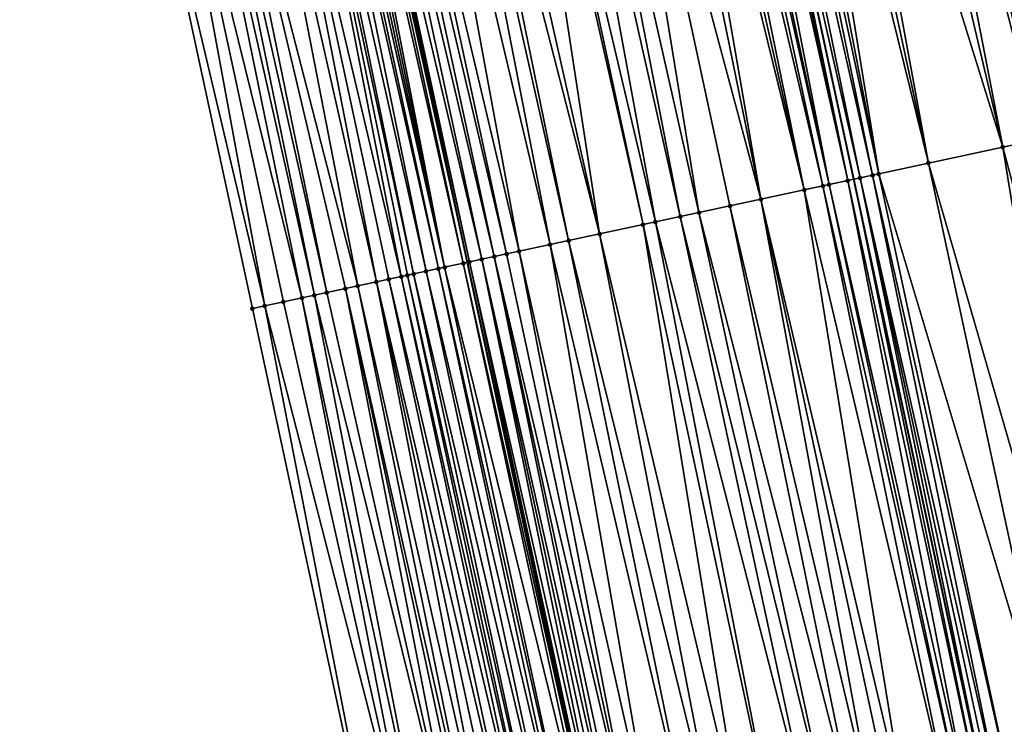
# Model space of a CAD drawing. Header units: feet. Extents: x 2004186 to 2014793, y 836912 to 864902.
# Tile 359 of 974: x 2010585 to 2010616, y 847116 to 847139. Entities that reach past the tile are written whole.
import ezdxf

# ---------------------------------------------------------------- set-up
doc = ezdxf.new("R2010")
doc.units = ezdxf.units.FT
doc.header["$LTSCALE"] = 100
doc.header["$MEASUREMENT"] = 0
for name, color, linetype, lineweight in [('EP_Travel Lane', 5, 'Continuous', 40), ('GPL_Skip Line', 2, 'Continuous', 40), ('Road Shots', 4, 'Continuous', 200), ('Road X-Section', 30, 'Continuous', 13)]:
    doc.layers.add(name, color=color, linetype=linetype, lineweight=lineweight)
doc.layers.add('I-77 SB_MM21-27-Surface-Border', color=7, linetype='Continuous')
doc.layers.add('I-77 SB_MM21-27-Surface-TIN', color=7, linetype='Continuous')

msp = doc.modelspace()

# ---------------------------------------------------------------- linework, layer by layer
at = {"layer": 'EP_Travel Lane'}
msp.add_polyline3d([(2010630.685063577, 846974.7646020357, 433.9494990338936), (2010626.999623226, 846994.4221213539, 433.9498742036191), (2010623.37290923, 847013.7085163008, 433.9473500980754), (2010619.35586834, 847033.300953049, 433.9607344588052), (2010615.338828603, 847052.893384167, 433.9372377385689), (2010611.321789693, 847072.4858112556, 433.8909326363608), (2010607.341284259, 847091.833547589, 433.8868535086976), (2010603.135315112, 847111.386270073, 433.8458970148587), (2010598.929344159, 847130.9390009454, 433.8186552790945), (2010594.723369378, 847150.4917496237, 433.8204851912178), (2010590.543717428, 847169.7928133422, 433.7994783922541), (2010586.116001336, 847189.2965723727, 433.781012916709), (2010581.688313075, 847208.8002088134, 433.7128112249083), (2010577.26060242, 847228.3039439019, 433.6845438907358), (2010572.869440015, 847247.436006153, 433.6395394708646), (2010568.141492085, 847266.8691364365, 433.6038975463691), (2010563.413541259, 847286.3022786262, 433.5727281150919)], dxfattribs=at)
at = {"layer": 'GPL_Skip Line'}
msp.add_polyline3d([(2010642.843041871, 846977.0569805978, 434.4017730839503), (2010639.195819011, 846996.7217008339, 434.413337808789), (2010635.571582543, 847016.2033965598, 434.4155120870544), (2010631.558796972, 847035.7967035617, 434.4288092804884), (2010627.54601195, 847055.3900078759, 434.4244873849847), (2010623.533227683, 847074.9833085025, 434.3981462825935), (2010619.530251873, 847094.4549494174, 434.3862928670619), (2010615.318628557, 847114.0064724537, 434.3709530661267), (2010611.1070079, 847133.5579831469, 434.3354678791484), (2010606.895382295, 847153.1095168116, 434.3374904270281), (2010602.688896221, 847172.5357383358, 434.3204053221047), (2010598.305170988, 847192.0493671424, 434.2786140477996), (2010593.921456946, 847211.5629461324, 434.2166219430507), (2010589.537728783, 847231.0765879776, 434.1800748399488), (2010585.139193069, 847250.4019683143, 434.1257069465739), (2010580.421065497, 847269.8374178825, 434.0705909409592)], dxfattribs=at)
at = {"layer": 'I-77 SB_MM21-27-Surface-Border', "color": 3, "linetype": 'ByBlock', "lineweight": -2}
msp.add_polyline3d([(2010623.863398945, 846973.4784115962, 433.6356946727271), (2010621.729653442, 846993.4284968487, 433.7041223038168), (2010615.948641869, 847012.1900950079, 433.628943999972), (2010612.529134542, 847031.9047385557, 433.6583332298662), (2010608.521796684, 847051.4991520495, 433.6235450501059), (2010604.318515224, 847071.0534893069, 433.5741984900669), (2010600.557156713, 847090.3744989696, 433.5612475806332), (2010596.352529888, 847109.9275174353, 433.5317278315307), (2010592.147901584, 847129.480542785, 433.5134717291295), (2010587.94327389, 847149.0335652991, 433.4905857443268), (2010584.173862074, 847168.3541448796, 433.4992467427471), (2010580.160164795, 847187.9514106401, 433.4996007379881), (2010576.536649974, 847207.6367539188, 433.5000388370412), (2010572.522958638, 847227.2339933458, 433.4896062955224), (2010568.752507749, 847246.4408045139, 433.4700946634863), (2010564.444075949, 847265.9753165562, 433.4409948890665), (2010558.774834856, 847285.1808938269, 433.3625969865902)], dxfattribs=at)
at = {"layer": 'I-77 SB_MM21-27-Surface-TIN', "color": 128, "linetype": 'ByBlock', "lineweight": -2}
for points in [[(2010615.903954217, 847155.0469134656, 434.6782208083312), (2010613.753130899, 847154.5843563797, 434.6001830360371), (2010619.521996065, 847135.3677281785, 434.6621243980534)], [(2010613.166541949, 847154.4582080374, 434.584761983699), (2010612.57995322, 847154.3320586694, 434.5676659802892), (2010616.980113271, 847134.8210730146, 434.5751398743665)], [(2010613.753130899, 847154.5843563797, 434.6001830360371), (2010613.166541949, 847154.4582080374, 434.584761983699), (2010617.957760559, 847135.0313247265, 434.6081478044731)], [(2010613.166541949, 847154.4582080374, 434.584761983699), (2010616.980113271, 847134.8210730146, 434.5751398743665), (2010617.957760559, 847135.0313247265, 434.6081478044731)], [(2010613.753130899, 847154.5843563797, 434.6001830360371), (2010618.54434868, 847135.1574769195, 434.6298560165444), (2010619.521996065, 847135.3677281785, 434.6621243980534)], [(2010613.753130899, 847154.5843563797, 434.6001830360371), (2010617.957760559, 847135.0313247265, 434.6081478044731), (2010618.54434868, 847135.1574769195, 434.6298560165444)], [(2010611.99336504, 847154.20590675, 434.5464045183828), (2010611.211248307, 847154.0377002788, 434.5116686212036), (2010615.806937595, 847134.5687659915, 434.5274173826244)], [(2010612.57995322, 847154.3320586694, 434.5676659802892), (2010611.99336504, 847154.20590675, 434.5464045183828), (2010616.980113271, 847134.8210730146, 434.5751398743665)], [(2010611.99336504, 847154.20590675, 434.5464045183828), (2010615.806937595, 847134.5687659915, 434.5274173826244), (2010616.980113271, 847134.8210730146, 434.5751398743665)], [(2010611.211248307, 847154.0377002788, 434.5116686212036), (2010609.842542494, 847153.7433460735, 434.4625045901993), (2010615.806937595, 847134.5687659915, 434.5274173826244)], [(2010608.66936691, 847153.4910386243, 434.4140867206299), (2010608.082778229, 847153.3648890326, 434.3966254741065), (2010611.896349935, 847133.7277522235, 434.3840867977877)], [(2010609.255954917, 847153.6171913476, 434.4366609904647), (2010608.66936691, 847153.4910386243, 434.4140867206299), (2010613.460585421, 847134.0641557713, 434.4382201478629)], [(2010608.66936691, 847153.4910386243, 434.4140867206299), (2010611.896349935, 847133.7277522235, 434.3840867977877), (2010613.460585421, 847134.0641557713, 434.4382201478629)], [(2010609.842542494, 847153.7433460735, 434.4625045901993), (2010609.255954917, 847153.6171913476, 434.4366609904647), (2010613.460585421, 847134.0641557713, 434.4382201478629)], [(2010609.842542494, 847153.7433460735, 434.4625045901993), (2010613.460585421, 847134.0641557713, 434.4382201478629), (2010615.806937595, 847134.5687659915, 434.5274173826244)], [(2010607.300661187, 847153.196683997, 434.3642335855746), (2010606.895382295, 847153.1095168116, 434.3374904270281), (2010611.309763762, 847133.6015909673, 434.3475813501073)], [(2010607.69171943, 847153.2807878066, 434.3825386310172), (2010607.300661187, 847153.196683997, 434.3642335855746), (2010611.700820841, 847133.6857001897, 434.3747238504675)], [(2010607.300661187, 847153.196683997, 434.3642335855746), (2010611.309763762, 847133.6015909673, 434.3475813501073), (2010611.700820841, 847133.6857001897, 434.3747238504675)], [(2010608.082778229, 847153.3648890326, 434.3966254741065), (2010607.69171943, 847153.2807878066, 434.3825386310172), (2010611.896349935, 847133.7277522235, 434.3840867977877)], [(2010607.69171943, 847153.2807878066, 434.3825386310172), (2010611.700820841, 847133.6857001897, 434.3747238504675), (2010611.896349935, 847133.7277522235, 434.3840867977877)], [(2010605.931955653, 847152.9023284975, 434.3129563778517), (2010605.54089732, 847152.8182251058, 434.2953338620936), (2010610.136587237, 847133.3492878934, 434.3063067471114)], [(2010606.127485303, 847152.9443779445, 434.3180960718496), (2010605.931955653, 847152.9023284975, 434.3129563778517), (2010610.332116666, 847133.391338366, 434.3131213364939)], [(2010605.931955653, 847152.9023284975, 434.3129563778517), (2010610.136587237, 847133.3492878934, 434.3063067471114), (2010610.332116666, 847133.391338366, 434.3131213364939)], [(2010606.518545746, 847153.0284715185, 434.3196898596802), (2010606.127485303, 847152.9443779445, 434.3180960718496), (2010610.332116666, 847133.391338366, 434.3131213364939)], [(2010606.714075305, 847153.0705213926, 434.3255265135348), (2010606.518545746, 847153.0284715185, 434.3196898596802), (2010610.918706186, 847133.5174840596, 434.3242179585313)], [(2010606.518545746, 847153.0284715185, 434.3196898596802), (2010610.332116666, 847133.391338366, 434.3131213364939), (2010610.918706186, 847133.5174840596, 434.3242179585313)], [(2010606.714075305, 847153.0705213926, 434.3255265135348), (2010610.918706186, 847133.5174840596, 434.3242179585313), (2010606.895382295, 847153.1095168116, 434.3374904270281)], [(2010610.918706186, 847133.5174840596, 434.3242179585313), (2010611.1070079, 847133.5579831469, 434.3354678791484), (2010606.895382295, 847153.1095168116, 434.3374904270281)], [(2010611.309763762, 847133.6015909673, 434.3475813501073), (2010606.895382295, 847153.1095168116, 434.3374904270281), (2010611.1070079, 847133.5579831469, 434.3354678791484)], [(2010604.75878135, 847152.6500150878, 434.2548070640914), (2010604.172193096, 847152.5238635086, 434.2341009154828), (2010608.181294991, 847132.9287736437, 434.2226153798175)], [(2010605.149839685, 847152.7341184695, 434.2724136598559), (2010604.75878135, 847152.6500150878, 434.2548070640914), (2010609.549999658, 847133.2231331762, 434.2804777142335)], [(2010604.75878135, 847152.6500150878, 434.2548070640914), (2010608.181294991, 847132.9287736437, 434.2226153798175), (2010609.549999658, 847133.2231331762, 434.2804777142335)], [(2010605.54089732, 847152.8182251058, 434.2953338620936), (2010605.149839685, 847152.7341184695, 434.2724136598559), (2010609.549999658, 847133.2231331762, 434.2804777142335)], [(2010605.54089732, 847152.8182251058, 434.2953338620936), (2010609.549999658, 847133.2231331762, 434.2804777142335), (2010610.136587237, 847133.3492878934, 434.3063067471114)], [(2010602.999017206, 847152.2715574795, 434.1880018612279), (2010601.825843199, 847152.0192426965, 434.127610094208), (2010606.22600303, 847132.5082580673, 434.1367584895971)], [(2010604.172193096, 847152.5238635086, 434.2341009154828), (2010602.999017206, 847152.2715574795, 434.1880018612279), (2010608.181294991, 847132.9287736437, 434.2226153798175)], [(2010602.999017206, 847152.2715574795, 434.1880018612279), (2010607.203648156, 847132.7185198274, 434.1861717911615), (2010608.181294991, 847132.9287736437, 434.2226153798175)], [(2010602.999017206, 847152.2715574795, 434.1880018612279), (2010606.22600303, 847132.5082580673, 434.1367584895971), (2010607.203648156, 847132.7185198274, 434.1861717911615)], [(2010601.825843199, 847152.0192426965, 434.127610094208), (2010601.239255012, 847151.8930908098, 434.1064022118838), (2010605.639415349, 847132.3821038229, 434.1117010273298)], [(2010601.825843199, 847152.0192426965, 434.127610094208), (2010605.639415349, 847132.3821038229, 434.1117010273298), (2010606.22600303, 847132.5082580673, 434.1367584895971)], [(2010600.066078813, 847151.6407862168, 434.0626477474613), (2010598.697373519, 847151.3464295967, 434.0095409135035), (2010603.097533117, 847131.8354460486, 434.0204541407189)], [(2010600.261608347, 847151.6828362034, 434.0686683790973), (2010600.066078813, 847151.6407862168, 434.0626477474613), (2010604.466237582, 847132.1298065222, 434.0798525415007)], [(2010600.066078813, 847151.6407862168, 434.0626477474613), (2010603.097533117, 847131.8354460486, 434.0204541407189), (2010604.466237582, 847132.1298065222, 434.0798525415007)], [(2010601.239255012, 847151.8930908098, 434.1064022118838), (2010600.261608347, 847151.6828362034, 434.0686683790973), (2010604.857296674, 847132.2139063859, 434.0917151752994)], [(2010600.261608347, 847151.6828362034, 434.0686683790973), (2010604.466237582, 847132.1298065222, 434.0798525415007), (2010604.857296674, 847132.2139063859, 434.0917151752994)], [(2010601.239255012, 847151.8930908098, 434.1064022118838), (2010604.857296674, 847132.2139063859, 434.0917151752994), (2010605.639415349, 847132.3821038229, 434.1117010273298)], [(2010598.697373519, 847151.3464295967, 434.0095409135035), (2010598.110785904, 847151.2202750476, 433.9839859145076), (2010603.097533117, 847131.8354460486, 434.0204541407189)], [(2010597.719727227, 847151.1361732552, 433.9689743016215), (2010596.937610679, 847150.967965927, 433.9328391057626), (2010601.533297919, 847131.4990411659, 433.9641412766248)], [(2010598.110785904, 847151.2202750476, 433.9839859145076), (2010597.719727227, 847151.1361732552, 433.9689743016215), (2010602.119885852, 847131.6251942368, 433.987283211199)], [(2010597.719727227, 847151.1361732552, 433.9689743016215), (2010601.533297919, 847131.4990411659, 433.9641412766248), (2010602.119885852, 847131.6251942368, 433.987283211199)], [(2010598.110785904, 847151.2202750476, 433.9839859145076), (2010602.119885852, 847131.6251942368, 433.987283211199), (2010603.097533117, 847131.8354460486, 434.0204541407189)], [(2010595.959964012, 847150.7577113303, 433.8951213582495), (2010595.568906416, 847150.6736045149, 433.8719087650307), (2010600.164593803, 847131.204679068, 433.9020912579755)], [(2010596.937610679, 847150.967965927, 433.9328391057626), (2010595.959964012, 847150.7577113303, 433.8951213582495), (2010600.555652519, 847131.2887806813, 433.9168104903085)], [(2010595.959964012, 847150.7577113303, 433.8951213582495), (2010600.164593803, 847131.204679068, 433.9020912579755), (2010600.555652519, 847131.2887806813, 433.9168104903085)], [(2010596.937610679, 847150.967965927, 433.9328391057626), (2010600.555652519, 847131.2887806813, 433.9168104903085), (2010601.533297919, 847131.4990411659, 433.9641412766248)], [(2010594.200202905, 847150.3792396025, 433.8052632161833), (2010594.004673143, 847150.3371906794, 433.8009788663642), (2010598.209301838, 847130.7841635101, 433.8162642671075)], [(2010594.395733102, 847150.4212865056, 433.8062496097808), (2010594.200202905, 847150.3792396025, 433.8052632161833), (2010598.209301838, 847130.7841635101, 433.8162642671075)], [(2010594.591262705, 847150.4633361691, 433.8117427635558), (2010594.395733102, 847150.4212865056, 433.8062496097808), (2010598.79589344, 847130.910299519, 433.8115487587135)], [(2010594.395733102, 847150.4212865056, 433.8062496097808), (2010598.209301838, 847130.7841635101, 433.8162642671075), (2010598.79589344, 847130.910299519, 433.8115487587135)], [(2010594.591262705, 847150.4633361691, 433.8117427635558), (2010598.929344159, 847130.9390009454, 433.8186552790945), (2010594.723369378, 847150.4917496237, 433.8204851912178)], [(2010594.591262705, 847150.4633361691, 433.8117427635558), (2010598.79589344, 847130.910299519, 433.8115487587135), (2010598.929344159, 847130.9390009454, 433.8186552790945)], [(2010594.786791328, 847150.5053903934, 433.8246822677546), (2010594.723369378, 847150.4917496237, 433.8204851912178), (2010598.991422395, 847130.9523521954, 433.8219610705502)], [(2010598.991422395, 847130.9523521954, 433.8219610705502), (2010594.723369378, 847150.4917496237, 433.8204851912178), (2010598.929344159, 847130.9390009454, 433.8186552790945)], [(2010595.177847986, 847150.5895015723, 433.8550190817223), (2010594.786791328, 847150.5053903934, 433.8246822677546), (2010599.382478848, 847131.0364643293, 433.8538573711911)], [(2010594.786791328, 847150.5053903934, 433.8246822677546), (2010598.991422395, 847130.9523521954, 433.8219610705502), (2010599.382478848, 847131.0364643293, 433.8538573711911)], [(2010595.568906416, 847150.6736045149, 433.8719087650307), (2010595.177847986, 847150.5895015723, 433.8550190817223), (2010599.773536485, 847131.1205709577, 433.8767645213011)], [(2010595.177847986, 847150.5895015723, 433.8550190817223), (2010599.382478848, 847131.0364643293, 433.8538573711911), (2010599.773536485, 847131.1205709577, 433.8767645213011)], [(2010595.568906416, 847150.6736045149, 433.8719087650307), (2010599.773536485, 847131.1205709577, 433.8767645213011), (2010600.164593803, 847131.204679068, 433.9020912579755)], [(2010593.027029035, 847150.1269241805, 433.743828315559), (2010592.244912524, 847149.958716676, 433.7074053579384), (2010596.840600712, 847130.4897875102, 433.7315162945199)], [(2010593.222557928, 847150.1689771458, 433.7547123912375), (2010593.027029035, 847150.1269241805, 433.743828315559), (2010597.231659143, 847130.5738904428, 433.7483893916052)], [(2010593.027029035, 847150.1269241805, 433.743828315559), (2010597.036130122, 847130.5318380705, 433.7384733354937), (2010597.231659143, 847130.5738904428, 433.7483893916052)], [(2010593.027029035, 847150.1269241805, 433.743828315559), (2010596.840600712, 847130.4897875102, 433.7315162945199), (2010597.036130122, 847130.5318380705, 433.7384733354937)], [(2010593.613615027, 847150.2530862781, 433.7817076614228), (2010593.222557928, 847150.1689771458, 433.7547123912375), (2010597.622716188, 847130.657999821, 433.7757864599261)], [(2010593.222557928, 847150.1689771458, 433.7547123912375), (2010597.231659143, 847130.5738904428, 433.7483893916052), (2010597.622716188, 847130.657999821, 433.7757864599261)], [(2010593.80914385, 847150.2951395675, 433.7931206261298), (2010593.613615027, 847150.2530862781, 433.7817076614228), (2010598.01377268, 847130.7421117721, 433.8073839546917)], [(2010593.613615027, 847150.2530862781, 433.7817076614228), (2010597.622716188, 847130.657999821, 433.7757864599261), (2010598.01377268, 847130.7421117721, 433.8073839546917)], [(2010594.004673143, 847150.3371906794, 433.8009788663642), (2010593.80914385, 847150.2951395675, 433.7931206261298), (2010598.209301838, 847130.7841635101, 433.8162642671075)], [(2010593.80914385, 847150.2951395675, 433.7931206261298), (2010598.01377268, 847130.7421117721, 433.8073839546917), (2010598.209301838, 847130.7841635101, 433.8162642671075)], [(2010591.658325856, 847149.8325577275, 433.6746674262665), (2010590.485151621, 847149.5802440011, 433.6160009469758), (2010595.471896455, 847130.1954260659, 433.6705331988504)], [(2010592.244912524, 847149.958716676, 433.7074053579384), (2010591.658325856, 847149.8325577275, 433.6746674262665), (2010596.05848291, 847130.3215860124, 433.7049004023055)], [(2010591.658325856, 847149.8325577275, 433.6746674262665), (2010595.471896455, 847130.1954260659, 433.6705331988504), (2010596.05848291, 847130.3215860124, 433.7049004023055)], [(2010592.244912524, 847149.958716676, 433.7074053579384), (2010596.449541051, 847130.4056902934, 433.7239751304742), (2010596.840600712, 847130.4897875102, 433.7315162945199)], [(2010592.244912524, 847149.958716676, 433.7074053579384), (2010596.05848291, 847130.3215860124, 433.7049004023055), (2010596.449541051, 847130.4056902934, 433.7239751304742)], [(2010590.0940931, 847149.4961414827, 433.5998039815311), (2010589.703035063, 847149.4120367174, 433.5799383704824), (2010594.103192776, 847129.9010619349, 433.6051634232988)], [(2010590.485151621, 847149.5802440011, 433.6160009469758), (2010590.0940931, 847149.4961414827, 433.5998039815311), (2010594.494250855, 847129.9851665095, 433.6247173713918)], [(2010590.0940931, 847149.4961414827, 433.5998039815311), (2010594.103192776, 847129.9010619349, 433.6051634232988), (2010594.494250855, 847129.9851665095, 433.6247173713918)], [(2010590.485151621, 847149.5802440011, 433.6160009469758), (2010595.080838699, 847130.111319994, 433.6485340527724), (2010595.471896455, 847130.1954260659, 433.6705331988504)], [(2010590.485151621, 847149.5802440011, 433.6160009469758), (2010594.494250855, 847129.9851665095, 433.6247173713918), (2010595.080838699, 847130.111319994, 433.6485340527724)], [(2010588.920918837, 847149.2438278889, 433.541353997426), (2010587.94327389, 847149.0335652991, 433.4905857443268), (2010592.538959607, 847129.5646476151, 433.5334428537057)], [(2010589.703035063, 847149.4120367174, 433.5799383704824), (2010588.920918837, 847149.2438278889, 433.541353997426), (2010593.7121343, 847129.8169592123, 433.5886327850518)], [(2010588.920918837, 847149.2438278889, 433.541353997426), (2010593.125547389, 847129.6908013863, 433.5577276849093), (2010593.7121343, 847129.8169592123, 433.5886327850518)], [(2010588.920918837, 847149.2438278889, 433.541353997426), (2010592.538959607, 847129.5646476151, 433.5334428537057), (2010593.125547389, 847129.6908013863, 433.5577276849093)], [(2010589.703035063, 847149.4120367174, 433.5799383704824), (2010593.7121343, 847129.8169592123, 433.5886327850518), (2010594.103192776, 847129.9010619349, 433.6051634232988)], [(2010587.94327389, 847149.0335652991, 433.4905857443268), (2010592.147901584, 847129.480542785, 433.5134717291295), (2010592.538959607, 847129.5646476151, 433.5334428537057)], [(2010615.806937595, 847134.5687659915, 434.5274173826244), (2010613.460585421, 847134.0641557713, 434.4382201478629), (2010619.033918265, 847114.8054905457, 434.5153040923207)], [(2010616.980113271, 847134.8210730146, 434.5751398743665), (2010615.806937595, 847134.5687659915, 434.5274173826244), (2010620.989211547, 847115.2259999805, 434.5911340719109)], [(2010615.806937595, 847134.5687659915, 434.5274173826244), (2010619.033918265, 847114.8054905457, 434.5153040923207), (2010620.989211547, 847115.2259999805, 434.5911340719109)], [(2010613.460585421, 847134.0641557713, 434.4382201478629), (2010611.896349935, 847133.7277522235, 434.3840867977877), (2010617.665212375, 847114.5111367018, 434.46673003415)], [(2010613.460585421, 847134.0641557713, 434.4382201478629), (2010617.665212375, 847114.5111367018, 434.46673003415), (2010619.033918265, 847114.8054905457, 434.5153040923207)], [(2010611.700820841, 847133.6857001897, 434.3747238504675), (2010611.309763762, 847133.6015909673, 434.3475813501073), (2010615.709918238, 847114.090631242, 434.3973900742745)], [(2010611.896349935, 847133.7277522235, 434.3840867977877), (2010611.700820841, 847133.6857001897, 434.3747238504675), (2010616.100976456, 847114.1747351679, 434.4158847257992)], [(2010611.700820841, 847133.6857001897, 434.3747238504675), (2010615.709918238, 847114.090631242, 434.3973900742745), (2010616.100976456, 847114.1747351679, 434.4158847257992)], [(2010611.896349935, 847133.7277522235, 434.3840867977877), (2010616.100976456, 847114.1747351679, 434.4158847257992), (2010617.665212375, 847114.5111367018, 434.46673003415)], [(2010610.136587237, 847133.3492878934, 434.3063067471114), (2010609.549999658, 847133.2231331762, 434.2804777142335), (2010614.145684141, 847113.75422124, 434.3327189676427)], [(2010610.332116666, 847133.391338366, 434.3131213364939), (2010610.136587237, 847133.3492878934, 434.3063067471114), (2010614.536743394, 847113.8383203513, 434.3433534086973)], [(2010610.136587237, 847133.3492878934, 434.3063067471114), (2010614.145684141, 847113.75422124, 434.3327189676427), (2010614.536743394, 847113.8383203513, 434.3433534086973)], [(2010610.918706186, 847133.5174840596, 434.3242179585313), (2010610.332116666, 847133.391338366, 434.3131213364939), (2010614.732272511, 847113.880372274, 434.3525350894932)], [(2010610.332116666, 847133.391338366, 434.3131213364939), (2010614.536743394, 847113.8383203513, 434.3433534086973), (2010614.732272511, 847113.880372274, 434.3525350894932)], [(2010610.918706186, 847133.5174840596, 434.3242179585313), (2010615.123332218, 847113.9644692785, 434.3597294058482), (2010611.1070079, 847133.5579831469, 434.3354678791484)], [(2010610.918706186, 847133.5174840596, 434.3242179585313), (2010614.732272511, 847113.880372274, 434.3525350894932), (2010615.123332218, 847113.9644692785, 434.3597294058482)], [(2010611.309763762, 847133.6015909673, 434.3475813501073), (2010611.1070079, 847133.5579831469, 434.3354678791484), (2010615.318861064, 847114.0065224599, 434.3709664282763)], [(2010615.123332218, 847113.9644692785, 434.3597294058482), (2010615.318628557, 847114.0064724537, 434.3709530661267), (2010611.1070079, 847133.5579831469, 434.3354678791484)], [(2010615.318861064, 847114.0065224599, 434.3709664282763), (2010611.1070079, 847133.5579831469, 434.3354678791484), (2010615.318628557, 847114.0064724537, 434.3709530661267)], [(2010611.309763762, 847133.6015909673, 434.3475813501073), (2010615.514389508, 847114.0485775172, 434.3852659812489), (2010615.709918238, 847114.090631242, 434.3973900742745)], [(2010611.309763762, 847133.6015909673, 434.3475813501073), (2010615.318861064, 847114.0065224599, 434.3709664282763), (2010615.514389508, 847114.0485775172, 434.3852659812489)], [(2010609.549999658, 847133.2231331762, 434.2804777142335), (2010608.181294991, 847132.9287736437, 434.2226153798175), (2010612.776979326, 847113.4598623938, 434.2759779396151)], [(2010609.549999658, 847133.2231331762, 434.2804777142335), (2010612.776979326, 847113.4598623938, 434.2759779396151), (2010614.145684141, 847113.75422124, 434.3327189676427)], [(2010607.203648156, 847132.7185198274, 434.1861717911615), (2010606.22600303, 847132.5082580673, 434.1367584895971), (2010611.212745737, 847113.123450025, 434.207442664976)], [(2010608.181294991, 847132.9287736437, 434.2226153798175), (2010607.203648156, 847132.7185198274, 434.1861717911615), (2010611.79933327, 847113.249604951, 434.2336131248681)], [(2010607.203648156, 847132.7185198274, 434.1861717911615), (2010611.212745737, 847113.123450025, 434.207442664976), (2010611.79933327, 847113.249604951, 434.2336131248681)], [(2010608.181294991, 847132.9287736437, 434.2226153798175), (2010612.385921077, 847113.3757586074, 434.2577107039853), (2010612.776979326, 847113.4598623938, 434.2759779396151)], [(2010608.181294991, 847132.9287736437, 434.2226153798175), (2010611.79933327, 847113.249604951, 434.2336131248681), (2010612.385921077, 847113.3757586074, 434.2577107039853)], [(2010605.639415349, 847132.3821038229, 434.1117010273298), (2010604.857296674, 847132.2139063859, 434.0917151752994), (2010609.844042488, 847112.829083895, 434.1388092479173)], [(2010606.22600303, 847132.5082580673, 434.1367584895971), (2010605.639415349, 847132.3821038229, 434.1117010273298), (2010610.430629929, 847112.9552392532, 434.1656853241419)], [(2010605.639415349, 847132.3821038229, 434.1117010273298), (2010609.844042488, 847112.829083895, 434.1388092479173), (2010610.430629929, 847112.9552392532, 434.1656853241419)], [(2010606.22600303, 847132.5082580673, 434.1367584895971), (2010610.430629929, 847112.9552392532, 434.1656853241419), (2010611.212745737, 847113.123450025, 434.207442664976)], [(2010604.466237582, 847132.1298065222, 434.0798525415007), (2010603.097533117, 847131.8354460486, 434.0204541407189), (2010607.693218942, 847112.3665278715, 434.0625061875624)], [(2010604.857296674, 847132.2139063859, 434.0917151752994), (2010604.466237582, 847132.1298065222, 434.0798525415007), (2010608.670865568, 847112.5767826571, 434.1005326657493)], [(2010604.466237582, 847132.1298065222, 434.0798525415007), (2010607.693218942, 847112.3665278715, 434.0625061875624), (2010608.670865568, 847112.5767826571, 434.1005326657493)], [(2010604.857296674, 847132.2139063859, 434.0917151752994), (2010608.670865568, 847112.5767826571, 434.1005326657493), (2010609.844042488, 847112.829083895, 434.1388092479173)], [(2010603.097533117, 847131.8354460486, 434.0204541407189), (2010602.119885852, 847131.6251942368, 433.987283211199), (2010606.911101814, 847112.1983232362, 434.0307679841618)], [(2010603.097533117, 847131.8354460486, 434.0204541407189), (2010606.911101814, 847112.1983232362, 434.0307679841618), (2010607.693218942, 847112.3665278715, 434.0625061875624)], [(2010601.533297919, 847131.4990411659, 433.9641412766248), (2010600.555652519, 847131.2887806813, 433.9168104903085), (2010604.955809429, 847111.7778096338, 433.9481334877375)], [(2010602.119885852, 847131.6251942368, 433.987283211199), (2010601.533297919, 847131.4990411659, 433.9641412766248), (2010606.128984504, 847112.0301194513, 434.0004182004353)], [(2010601.533297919, 847131.4990411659, 433.9641412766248), (2010604.955809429, 847111.7778096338, 433.9481334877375), (2010606.128984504, 847112.0301194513, 434.0004182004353)], [(2010602.119885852, 847131.6251942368, 433.987283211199), (2010606.128984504, 847112.0301194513, 434.0004182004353), (2010606.911101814, 847112.1983232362, 434.0307679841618)], [(2010600.164593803, 847131.204679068, 433.9020912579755), (2010599.773536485, 847131.1205709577, 433.8767645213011), (2010604.369221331, 847111.6516573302, 433.9262445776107)], [(2010600.555652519, 847131.2887806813, 433.9168104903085), (2010600.164593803, 847131.204679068, 433.9020912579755), (2010604.369221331, 847111.6516573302, 433.9262445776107)], [(2010600.555652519, 847131.2887806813, 433.9168104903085), (2010604.369221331, 847111.6516573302, 433.9262445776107), (2010604.955809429, 847111.7778096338, 433.9481334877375)], [(2010598.79589344, 847130.910299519, 433.8115487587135), (2010598.209301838, 847130.7841635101, 433.8162642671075), (2010603.000520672, 847111.3572791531, 433.8379420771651)], [(2010598.79589344, 847130.910299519, 433.8115487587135), (2010603.135315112, 847111.386270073, 433.8458970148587), (2010598.929344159, 847130.9390009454, 433.8186552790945)], [(2010598.79589344, 847130.910299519, 433.8115487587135), (2010603.000520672, 847111.3572791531, 433.8379420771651), (2010603.135315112, 847111.386270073, 433.8458970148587)], [(2010598.991422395, 847130.9523521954, 433.8219610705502), (2010598.929344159, 847130.9390009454, 433.8186552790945), (2010603.19604948, 847111.3993325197, 433.8494812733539)], [(2010603.19604948, 847111.3993325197, 433.8494812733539), (2010598.929344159, 847130.9390009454, 433.8186552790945), (2010603.135315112, 847111.386270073, 433.8458970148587)], [(2010599.382478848, 847131.0364643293, 433.8538573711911), (2010598.991422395, 847130.9523521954, 433.8219610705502), (2010603.391577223, 847111.4413908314, 433.869093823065)], [(2010598.991422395, 847130.9523521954, 433.8219610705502), (2010603.19604948, 847111.3993325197, 433.8494812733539), (2010603.391577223, 847111.4413908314, 433.869093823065)], [(2010599.773536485, 847131.1205709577, 433.8767645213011), (2010599.382478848, 847131.0364643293, 433.8538573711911), (2010603.782634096, 847111.5255010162, 433.8978081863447)], [(2010599.382478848, 847131.0364643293, 433.8538573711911), (2010603.587105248, 847111.4834478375, 433.8865757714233), (2010603.782634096, 847111.5255010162, 433.8978081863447)], [(2010599.382478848, 847131.0364643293, 433.8538573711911), (2010603.391577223, 847111.4413908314, 433.869093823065), (2010603.587105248, 847111.4834478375, 433.8865757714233)], [(2010599.773536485, 847131.1205709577, 433.8767645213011), (2010603.978163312, 847111.5675524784, 433.9062378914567), (2010604.369221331, 847111.6516573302, 433.9262445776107)], [(2010599.773536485, 847131.1205709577, 433.8767645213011), (2010603.782634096, 847111.5255010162, 433.8978081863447), (2010603.978163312, 847111.5675524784, 433.9062378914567)], [(2010597.036130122, 847130.5318380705, 433.7384733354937), (2010596.840600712, 847130.4897875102, 433.7315162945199), (2010601.240758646, 847110.9788116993, 433.7550621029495)], [(2010597.231659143, 847130.5738904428, 433.7483893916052), (2010597.036130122, 847130.5318380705, 433.7384733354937), (2010601.436287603, 847111.0208643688, 433.7654631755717)], [(2010597.036130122, 847130.5318380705, 433.7384733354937), (2010601.240758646, 847110.9788116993, 433.7550621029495), (2010601.436287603, 847111.0208643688, 433.7654631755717)], [(2010597.622716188, 847130.657999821, 433.7757864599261), (2010597.231659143, 847130.5738904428, 433.7483893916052), (2010601.827344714, 847111.1049734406, 433.7923598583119)], [(2010597.231659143, 847130.5738904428, 433.7483893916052), (2010601.436287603, 847111.0208643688, 433.7654631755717), (2010601.827344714, 847111.1049734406, 433.7923598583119)], [(2010598.01377268, 847130.7421117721, 433.8073839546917), (2010597.622716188, 847130.657999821, 433.7757864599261), (2010602.218401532, 847111.1890838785, 433.8214869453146)], [(2010597.622716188, 847130.657999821, 433.7757864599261), (2010601.827344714, 847111.1049734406, 433.7923598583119), (2010602.218401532, 847111.1890838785, 433.8214869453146)], [(2010598.209301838, 847130.7841635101, 433.8162642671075), (2010598.01377268, 847130.7421117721, 433.8073839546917), (2010602.413930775, 847111.23113522, 433.8297196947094)], [(2010598.01377268, 847130.7421117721, 433.8073839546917), (2010602.218401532, 847111.1890838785, 433.8214869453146), (2010602.413930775, 847111.23113522, 433.8297196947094)], [(2010598.209301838, 847130.7841635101, 433.8162642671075), (2010602.413930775, 847111.23113522, 433.8297196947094), (2010603.000520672, 847111.3572791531, 433.8379420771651)], [(2010596.05848291, 847130.3215860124, 433.7049004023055), (2010595.471896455, 847130.1954260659, 433.6705331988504), (2010599.872053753, 847110.6844532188, 433.6989179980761)], [(2010596.449541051, 847130.4056902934, 433.7239751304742), (2010596.05848291, 847130.3215860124, 433.7049004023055), (2010600.654169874, 847110.8526625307, 433.7382918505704)], [(2010596.05848291, 847130.3215860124, 433.7049004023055), (2010600.26311211, 847110.7685564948, 433.7163518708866), (2010600.654169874, 847110.8526625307, 433.7382918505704)], [(2010596.05848291, 847130.3215860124, 433.7049004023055), (2010599.872053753, 847110.6844532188, 433.6989179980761), (2010600.26311211, 847110.7685564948, 433.7163518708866)], [(2010596.840600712, 847130.4897875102, 433.7315162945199), (2010596.449541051, 847130.4056902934, 433.7239751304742), (2010601.045229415, 847110.9367603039, 433.7467413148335)], [(2010596.449541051, 847130.4056902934, 433.7239751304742), (2010600.654169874, 847110.8526625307, 433.7382918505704), (2010601.045229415, 847110.9367603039, 433.7467413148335)], [(2010596.840600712, 847130.4897875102, 433.7315162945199), (2010601.045229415, 847110.9367603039, 433.7467413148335), (2010601.240758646, 847110.9788116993, 433.7550621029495)], [(2010594.103192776, 847129.9010619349, 433.6051634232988), (2010593.7121343, 847129.8169592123, 433.5886327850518), (2010597.916762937, 847110.263932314, 433.6043608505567)], [(2010594.494250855, 847129.9851665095, 433.6247173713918), (2010594.103192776, 847129.9010619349, 433.6051634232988), (2010598.894408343, 847110.4741927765, 433.6516559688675)], [(2010594.103192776, 847129.9010619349, 433.6051634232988), (2010597.916762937, 847110.263932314, 433.6043608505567), (2010598.894408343, 847110.4741927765, 433.6516559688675)], [(2010595.080838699, 847130.111319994, 433.6485340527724), (2010594.494250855, 847129.9851665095, 433.6247173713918), (2010598.894408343, 847110.4741927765, 433.6516559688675)], [(2010595.471896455, 847130.1954260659, 433.6705331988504), (2010595.080838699, 847130.111319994, 433.6485340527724), (2010599.480996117, 847110.6003465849, 433.6760016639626)], [(2010595.080838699, 847130.111319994, 433.6485340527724), (2010599.285467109, 847110.5582941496, 433.6659829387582), (2010599.480996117, 847110.6003465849, 433.6760016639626)], [(2010595.080838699, 847130.111319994, 433.6485340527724), (2010598.894408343, 847110.4741927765, 433.6516559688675), (2010599.285467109, 847110.5582941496, 433.6659829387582)], [(2010595.471896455, 847130.1954260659, 433.6705331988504), (2010599.480996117, 847110.6003465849, 433.6760016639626), (2010599.872053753, 847110.6844532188, 433.6989179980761)], [(2010593.125547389, 847129.6908013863, 433.5577276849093), (2010592.538959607, 847129.5646476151, 433.5334428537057), (2010597.525704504, 847110.179829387, 433.5874967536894)], [(2010593.7121343, 847129.8169592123, 433.5886327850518), (2010593.125547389, 847129.6908013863, 433.5577276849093), (2010597.525704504, 847110.179829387, 433.5874967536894)], [(2010593.7121343, 847129.8169592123, 433.5886327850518), (2010597.525704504, 847110.179829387, 433.5874967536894), (2010597.916762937, 847110.263932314, 433.6043608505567)], [(2010592.538959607, 847129.5646476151, 433.5334428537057), (2010592.147901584, 847129.480542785, 433.5134717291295), (2010596.352529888, 847109.9275174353, 433.5317278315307)], [(2010592.538959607, 847129.5646476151, 433.5334428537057), (2010596.352529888, 847109.9275174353, 433.5317278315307), (2010597.525704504, 847110.179829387, 433.5874967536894)]]:
    msp.add_3dface(points, dxfattribs=at)
at = {"layer": 'Road Shots', "lineweight": 100}
for p in [(2010615.806937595, 847134.5687659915, 434.5274173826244), (2010613.460585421, 847134.0641557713, 434.4382201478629), (2010611.700820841, 847133.6857001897, 434.3747238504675), (2010611.896349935, 847133.7277522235, 434.3840867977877), (2010610.136587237, 847133.3492878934, 434.3063067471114), (2010610.332116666, 847133.391338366, 434.3131213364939), (2010610.918706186, 847133.5174840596, 434.3242179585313), (2010611.309763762, 847133.6015909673, 434.3475813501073), (2010609.549999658, 847133.2231331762, 434.2804777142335), (2010607.203648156, 847132.7185198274, 434.1861717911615), (2010608.181294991, 847132.9287736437, 434.2226153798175), (2010605.639415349, 847132.3821038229, 434.1117010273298), (2010606.22600303, 847132.5082580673, 434.1367584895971), (2010604.466237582, 847132.1298065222, 434.0798525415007), (2010604.857296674, 847132.2139063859, 434.0917151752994), (2010603.097533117, 847131.8354460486, 434.0204541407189), (2010601.533297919, 847131.4990411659, 433.9641412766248), (2010602.119885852, 847131.6251942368, 433.987283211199), (2010600.164593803, 847131.204679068, 433.9020912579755), (2010600.555652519, 847131.2887806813, 433.9168104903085), (2010598.79589344, 847130.910299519, 433.8115487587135), (2010598.991422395, 847130.9523521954, 433.8219610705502), (2010599.382478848, 847131.0364643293, 433.8538573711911), (2010599.773536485, 847131.1205709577, 433.8767645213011), (2010597.036130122, 847130.5318380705, 433.7384733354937), (2010597.231659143, 847130.5738904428, 433.7483893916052), (2010597.622716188, 847130.657999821, 433.7757864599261), (2010598.01377268, 847130.7421117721, 433.8073839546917), (2010598.209301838, 847130.7841635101, 433.8162642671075), (2010596.05848291, 847130.3215860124, 433.7049004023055), (2010596.449541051, 847130.4056902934, 433.7239751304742), (2010596.840600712, 847130.4897875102, 433.7315162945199), (2010594.103192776, 847129.9010619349, 433.6051634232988), (2010594.494250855, 847129.9851665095, 433.6247173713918), (2010595.080838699, 847130.111319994, 433.6485340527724), (2010595.471896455, 847130.1954260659, 433.6705331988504), (2010593.125547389, 847129.6908013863, 433.5577276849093), (2010593.7121343, 847129.8169592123, 433.5886327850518), (2010592.147901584, 847129.480542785, 433.5134717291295), (2010592.538959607, 847129.5646476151, 433.5334428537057)]:
    msp.add_point(p, dxfattribs=at)
at = {"layer": 'Road X-Section', "extrusion": (0.2102314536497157, -0.9776514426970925, 0.000626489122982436), "elevation": -405507.3772623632, "flags": 128}
msp.add_lwpolyline([(2143751.996894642, 687.5595678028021), (2143752.396894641, 687.5795389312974), (2143752.996894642, 687.603823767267), (2143753.596894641, 687.6347288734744), (2143753.996894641, 687.6512595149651), (2143754.396894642, 687.6708134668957), (2143754.996894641, 687.6946301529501), (2143755.396894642, 687.7166293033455), (2143755.996894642, 687.7509965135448), (2143756.396894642, 687.7700712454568), (2143756.796894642, 687.7776124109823), (2143756.996894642, 687.7845694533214), (2143757.196894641, 687.794485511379), (2143757.596894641, 687.8218825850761), (2143757.996894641, 687.8534800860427), (2143758.196894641, 687.8623604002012), (2143758.796894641, 687.8576448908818), (2143758.996894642, 687.868057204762), (2143759.396894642, 687.8999535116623), (2143759.796894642, 687.9228606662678), (2143760.196894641, 687.9481874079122), (2143760.596894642, 687.9629066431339), (2143761.596894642, 688.0102374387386), (2143762.196894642, 688.033379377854), (2143763.196894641, 688.0665503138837), (2143764.596894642, 688.125948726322), (2143764.996894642, 688.1378113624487), (2143765.796894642, 688.1577972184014), (2143766.396894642, 688.1828546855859), (2143767.396894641, 688.2322679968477), (2143768.396894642, 688.2687115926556), (2143769.796894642, 688.3265739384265), (2143770.396894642, 688.3524029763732), (2143770.596894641, 688.359217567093), (2143771.196894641, 688.3703141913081), (2143771.596894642, 688.393677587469), (2143771.996894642, 688.4208200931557), (2143772.196894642, 688.4301830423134), (2143773.796894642, 688.4843164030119), (2143776.196894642, 688.5735136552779), (2143777.396894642, 688.6212361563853), (2143778.396894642, 688.6542440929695), (2143778.996894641, 688.6759523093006), (2143779.996894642, 688.7082206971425), (2143780.796894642, 688.7395612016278), (2143781.996894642, 688.7957903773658), (2143782.596894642, 688.81696211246), (2143782.796894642, 688.8222409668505), (2143782.996894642, 688.8225020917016), (2143783.596894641, 688.8411927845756), (2143783.796894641, 688.8486934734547), (2143783.996894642, 688.8593083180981), (2143785.196894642, 688.9015626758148), (2143786.196894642, 688.9403060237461), (2143787.196894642, 688.9789342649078), (2143789.596894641, 689.0770562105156), (2143790.596894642, 689.1130451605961), (2143792.196894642, 689.1711204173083), (2143793.196894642, 689.2046867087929), (2143793.796894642, 689.2211668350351), (2143794.396894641, 689.2315034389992), (2143794.596894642, 689.2385900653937), (2143794.796894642, 689.2434578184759), (2143794.996894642, 689.244520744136), (2143795.196894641, 689.243237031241), (2143795.396894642, 689.2634323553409), (2143795.796894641, 689.3130637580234), (2143795.996894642, 689.3340173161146), (2143796.196894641, 689.3458227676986), (2143796.796894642, 689.3669573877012), (2143797.196894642, 689.3825054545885), (2143797.396894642, 689.3930409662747), (2143797.596894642, 689.4071748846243), (2143798.396894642, 689.4314409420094), (2143799.596894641, 689.4722072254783), (2143800.996894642, 689.5205275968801), (2143802.796894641, 689.5829378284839), (2143802.996894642, 689.5888294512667)], dxfattribs=at)
at = {"layer": 'Road X-Section', "extrusion": (0.2102314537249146, -0.9776514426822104, 0.0006264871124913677), "elevation": -405487.377099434, "flags": 128}
msp.add_lwpolyline([(2143751.996925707, 687.564478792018), (2143753.196925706, 687.6202477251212), (2143753.596925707, 687.6371118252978), (2143754.596925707, 687.68440695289), (2143754.996925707, 687.6987339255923), (2143755.196925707, 687.7087526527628), (2143755.596925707, 687.7316689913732), (2143755.996925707, 687.749102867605), (2143756.396925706, 687.7710428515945), (2143756.796925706, 687.7794923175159), (2143756.996925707, 687.7878131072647), (2143757.196925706, 687.7982141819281), (2143757.596925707, 687.8251108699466), (2143757.996925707, 687.8542379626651), (2143758.196925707, 687.8624707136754), (2143758.796925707, 687.8706930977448), (2143758.996925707, 687.882232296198), (2143759.196925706, 687.9018448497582), (2143759.396925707, 687.919326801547), (2143759.596925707, 687.9305592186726), (2143759.796925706, 687.9389889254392), (2143760.196925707, 687.9589956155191), (2143760.796925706, 687.9808845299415), (2143761.996925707, 688.0331692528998), (2143762.796925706, 688.0635190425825), (2143763.596925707, 688.0952572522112), (2143764.596925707, 688.1332837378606), (2143765.796925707, 688.1715603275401), (2143766.396925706, 688.198436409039), (2143767.196925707, 688.2401937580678), (2143767.796925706, 688.2663642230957), (2143768.396925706, 688.2904618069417), (2143768.796925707, 688.3087290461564), (2143770.196925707, 688.365470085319), (2143770.596925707, 688.3761045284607), (2143770.796925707, 688.3852862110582), (2143771.196925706, 688.3924805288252), (2143771.396925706, 688.4037175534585), (2143771.596925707, 688.4180171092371), (2143771.796925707, 688.430141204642), (2143772.196925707, 688.4486358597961), (2143773.796925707, 688.499481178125), (2143775.196925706, 688.548055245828), (2143777.196925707, 688.6238852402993), (2143777.796925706, 688.6415992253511), (2143778.396925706, 688.660658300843), (2143780.796925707, 688.7490970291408), (2143781.396925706, 688.7784188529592), (2143781.796925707, 688.7989870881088), (2143782.196925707, 688.813894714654), (2143783.196925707, 688.8435034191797), (2143784.596925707, 688.8946813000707), (2143786.796925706, 688.9765368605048), (2143787.796925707, 689.0173396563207), (2143788.596925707, 689.0479388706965), (2143789.596925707, 689.0902751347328), (2143790.996925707, 689.1402690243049), (2143792.196925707, 689.1863223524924), (2143792.796925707, 689.205350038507), (2143793.796925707, 689.2301657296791), (2143794.396925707, 689.239890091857), (2143794.796925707, 689.2524942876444), (2143794.996925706, 689.2541452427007), (2143795.196925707, 689.2587588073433), (2143795.396925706, 689.2820949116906), (2143795.796925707, 689.3383795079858), (2143795.996925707, 689.3624592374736), (2143796.196925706, 689.3601412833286), (2143796.396925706, 689.3601737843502), (2143797.196925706, 689.3871124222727), (2143797.396925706, 689.3950401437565), (2143797.596925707, 689.4112740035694), (2143797.796925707, 689.4216808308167), (2143798.596925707, 689.4450691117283), (2143799.396925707, 689.4726831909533), (2143799.796925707, 689.4883950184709), (2143800.396925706, 689.5091116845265), (2143800.796925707, 689.5239216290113), (2143802.396925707, 689.577435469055), (2143802.996925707, 689.5988082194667)], dxfattribs=at)

doc.saveas('drawing.dxf')
